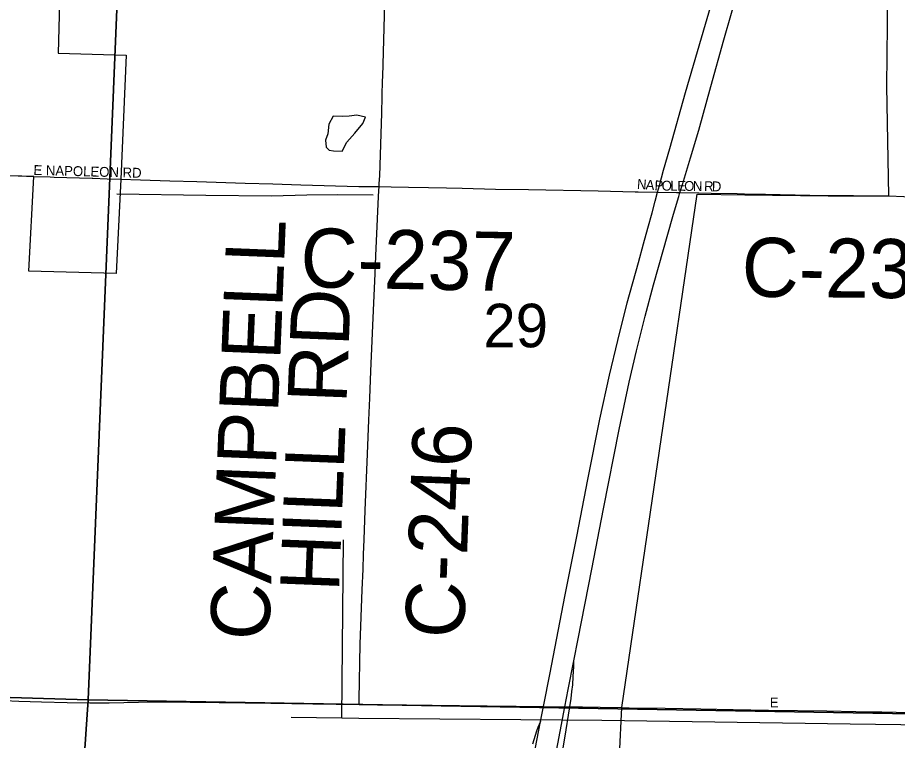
# Model space of a CAD drawing. Extents: x 1443599 to 1910620, y 1028088 to 1361369.
# Drawn here: x 1657763 to 1662236, y 1224455 to 1228128 of the extents above; entities that cross this region are included whole.
import ezdxf

# ---------------------------------------------------------------- set-up
doc = ezdxf.new("R2010")
doc.units = 0
for name, color, linetype in [('GM_X_City_Street', 7, 'Continuous'), ('GM_X_City_Street_Text', 7, 'Continuous'), ('GM_X_Corporation', 7, 'Continuous'), ('GM_X_County_Road', 7, 'Continuous'), ('GM_X_County_Road_Text', 7, 'Continuous'), ('GM_X_Interchange_Ramps', 7, 'Continuous'), ('GM_X_Interstate_Route', 7, 'Continuous'), ('GM_X_Minor_Lake', 7, 'Continuous'), ('GM_X_Minor_River', 7, 'Continuous'), ('GM_X_Section', 7, 'Continuous'), ('GM_X_Section_Text', 7, 'Continuous')]:
    doc.layers.add(name, color=color, linetype=linetype)

msp = doc.modelspace()

# ---------------------------------------------------------------- linework, layer by layer
at = {"layer": 'GM_X_City_Street'}
for points in [[(1657845.2, 1227320.5), (1657928.4, 1227318.5), (1657949.6, 1227317.8), (1658142.2, 1227311.5), (1658145.5, 1227311.4), (1658217.9, 1227309.4), (1658288.2, 1227306.7)], [(1660903.4, 1227242.4), (1660918.6, 1227242), (1661017, 1227241), (1661112.3, 1227240), (1661130.8, 1227239.7), (1661221.9, 1227237.8), (1661227.4, 1227237.6)], [(1662192.6, 1227221.4), (1662269.1, 1227219.5), (1662377.4, 1227216.9), (1662488.9, 1227216.1), (1662607.1, 1227214.4), (1662685.8, 1227213), (1662705.3, 1227212.7)], [(1660835.1, 1224621.7), (1660871.6, 1224620.8), (1661055.8, 1224618.4), (1661236.3, 1224615.1), (1661400.5, 1224612.3), (1661581.1, 1224609.1), (1661876.7, 1224605.1), (1662024.4, 1224601.7), (1662100.7, 1224600.3), (1662156.1, 1224599.8), (1662375.8, 1224595.8), (1662539.3, 1224592.1), (1662670.2, 1224591.2), (1662817.3, 1224589), (1662980.9, 1224587.6), (1663310.1, 1224583.9)]]:
    msp.add_lwpolyline(points, dxfattribs=at)
at = {"layer": 'GM_X_Corporation'}
for points in [[(1657987.9, 1228650), (1657969.4, 1227946.7), (1658314.5, 1227937.7), (1658288.2, 1227306.7), (1658264.1, 1226827), (1657820.1, 1226839.4), (1657845.2, 1227320.5), (1657116.4, 1227341.6)], [(1662354.8, 1223227.5), (1662166.4, 1223206.6), (1661972.1, 1223174.1), (1661782.7, 1223138.5), (1661528.8, 1223106.4), (1661347.9, 1223100.3), (1661214.1, 1223112.2), (1661127.4, 1223132), (1661008.4, 1223179.1), (1660896.7, 1223246), (1660776, 1223403.4), (1660835.1, 1224621.7), (1661218.8, 1227230.7), (1661460.7, 1227227.7), (1661884, 1227222.3), (1662192.6, 1227221.4), (1662182.4, 1227779.1), (1662188.2, 1228248.4)]]:
    msp.add_lwpolyline(points, dxfattribs=at)
at = {"layer": 'GM_X_County_Road'}
for points in [[(1659601.1, 1227268.9), (1659602.3, 1227285.1), (1659604.1, 1227324.3), (1659611.1, 1227537.4), (1659614.9, 1227642.3), (1659619, 1227811.4), (1659619.3, 1227822.8), (1659619.5, 1227829.3), (1659629.6, 1228200), (1659630.8, 1228275.7)], [(1657100.2, 1227342.1), (1657189.6, 1227339.4), (1657284.6, 1227337.8), (1657510.7, 1227331.1), (1657638.6, 1227328.7), (1657809, 1227321.9), (1657845.2, 1227320.5)], [(1658288.2, 1227306.7), (1658389, 1227304), (1658536.5, 1227298.7), (1658674.4, 1227294.9), (1658920.4, 1227287.3), (1659061.5, 1227282.9), (1659202.5, 1227278.6), (1659497.8, 1227270.5), (1659601.1, 1227268.9)], [(1659499.8, 1224637.4), (1659500.3, 1224663.1), (1659505.5, 1224944), (1659515.9, 1225219.4), (1659519.5, 1225324.4), (1659521.9, 1225399.8), (1659525.2, 1225475.2), (1659529.9, 1225622.8), (1659541.9, 1225911.4), (1659548.5, 1226081.9), (1659553.9, 1226193.3), (1659559.6, 1226331.1), (1659574.8, 1226678.6), (1659581.4, 1226826.1), (1659585.2, 1226917.9), (1659592.6, 1227104.8), (1659598.2, 1227219.3), (1659599.5, 1227247.1), (1659601.1, 1227268.9)], [(1659601.1, 1227268.9), (1659661.9, 1227267.9), (1659750.5, 1227266.3), (1659852.2, 1227264), (1659943.8, 1227262.7)], [(1659943.8, 1227262.7), (1660022.9, 1227261.5), (1660193.5, 1227256.6), (1660360.9, 1227254.3), (1660715.2, 1227247.2), (1660903.4, 1227242.4)], [(1661227.4, 1227237.6), (1661289.6, 1227236.4), (1661420.8, 1227233.3), (1661459.3, 1227232.6), (1661565.1, 1227230.4), (1661791.5, 1227226.3), (1662013.5, 1227223.5), (1662192.6, 1227221.4)], [(1656877.5, 1224684.1), (1656965.2, 1224680.7), (1657227.9, 1224673.4), (1657441.2, 1224666.3), (1657621.8, 1224660.6), (1657769.5, 1224654.7), (1657884.5, 1224651.6), (1658015.8, 1224648.4), (1658130.8, 1224645.9), (1658229.5, 1224646), (1658377.3, 1224649.3), (1658475.7, 1224650.2), (1658639.9, 1224648.5), (1658787.6, 1224647.6), (1659050.4, 1224644.5), (1659263.8, 1224640.3), (1659499.8, 1224637.4)], [(1659499.8, 1224637.4), (1659592.4, 1224636.3), (1659740.2, 1224635.6), (1659871.5, 1224633.6), (1660150.5, 1224630.6), (1660298.2, 1224628.2), (1660335.8, 1224627.8)], [(1660335.8, 1224627.8), (1660437.2, 1224627), (1660545.9, 1224625.7), (1660570.9, 1224625.4), (1660635.4, 1224624.7)], [(1660635.4, 1224624.7), (1660725.2, 1224623.8), (1660835.1, 1224621.7)]]:
    msp.add_lwpolyline(points, dxfattribs=at)
at = {"layer": 'GM_X_Interchange_Ramps'}
for points in [[(1660497.1, 1224191.7), (1660545, 1224465.7), (1660570.9, 1224625.4), (1660577.6, 1224667.4), (1660581.8, 1224702.7), (1660585.3, 1224737.5), (1660587.9, 1224779.2), (1660590.5, 1224830.4), (1660590.8, 1224859.9)], [(1660422, 1224550.4), (1660408.3, 1224520.3), (1660401.6, 1224502.1), (1660394.4, 1224480.3), (1660381.8, 1224435.6)]]:
    msp.add_lwpolyline(points, dxfattribs=at)
at = {"layer": 'GM_X_Interstate_Route'}
for points in [[(1661124.6, 1227219.3), (1661130.8, 1227239.7), (1661142.9, 1227279.4), (1661184.1, 1227415.2), (1661226.4, 1227556.6), (1661288.2, 1227777.8), (1661353.7, 1228015.2), (1661548.9, 1228693.4), (1661649.2, 1229040.3), (1661769.2, 1229459.1)], [(1660394.4, 1224410.7), (1660422, 1224550.4), (1660437.2, 1224627), (1660471.2, 1224798.4), (1660545.5, 1225185.4), (1660606.3, 1225491.2), (1660663.1, 1225781.2), (1660724, 1226087), (1660773.1, 1226311.4), (1660814.3, 1226487.1), (1660862.8, 1226677.9), (1660919.2, 1226883.6), (1660945.9, 1226978.5), (1660967.9, 1227057.6), (1660988.7, 1227135.5), (1661004.7, 1227195.2), (1661017, 1227241), (1661025.8, 1227274.1), (1661046.7, 1227352.2), (1661078.6, 1227462.6), (1661159.5, 1227746.9), (1661369.8, 1228472)], [(1660590.8, 1224859.9), (1660612.6, 1224971.6), (1660683.3, 1225325.7), (1660741.6, 1225632.1), (1660822.4, 1226034.4), (1660873.2, 1226275.4), (1660909.8, 1226435.4), (1660953.5, 1226610.7), (1660996.1, 1226769.3), (1661094.9, 1227116.6), (1661112.6, 1227179.8), (1661124.6, 1227219.3)], [(1660545.9, 1224625.7), (1660562.3, 1224713.9), (1660590.8, 1224859.9)], [(1660146.6, 1222582.8), (1660171.2, 1222709.5), (1660182, 1222764.9), (1660189.3, 1222801.9), (1660239.5, 1223054.7), (1660308.4, 1223409.1), (1660406.7, 1223908.2), (1660467.2, 1224214.1), (1660545.9, 1224625.7)]]:
    msp.add_lwpolyline(points, dxfattribs=at)
at = {"layer": 'GM_X_Minor_Lake'}
msp.add_line((1659449.3, 1227626.9), (1659417.2, 1227625), dxfattribs=at)
msp.add_lwpolyline([(1659417.2, 1227625), (1659367.2, 1227627.2), (1659345, 1227587.1), (1659340.8, 1227537), (1659328.7, 1227504.9), (1659332.6, 1227468.8), (1659346.6, 1227454.7), (1659368.6, 1227450.7), (1659412.7, 1227448.5), (1659436.9, 1227494.6), (1659477.1, 1227540.6), (1659519.3, 1227590.6), (1659531.4, 1227622.7), (1659487.4, 1227632.9), (1659449.3, 1227626.9)], dxfattribs=at)
at = {"layer": 'GM_X_Minor_River'}
for points in [[(1659570.3, 1227225.4), (1659392, 1227227.9), (1659233.7, 1227226.4), (1659053.4, 1227220.9), (1658720.8, 1227223.9), (1658268.1, 1227231.2)], [(1659412, 1224568), (1659420.7, 1225474.6)], [(1659498.1, 1224565.7), (1659412, 1224568), (1659153.5, 1224570.8)], [(1665361, 1224463.6), (1664873.8, 1224482.3), (1663722.5, 1224510.9), (1663026.5, 1224523.4), (1661995.4, 1224537.8), (1660733.6, 1224556.4), (1659498.1, 1224565.7)]]:
    msp.add_lwpolyline(points, dxfattribs=at)
at = {"layer": 'GM_X_Section'}
for points in [[(1652586.7, 1230105.6), (1658343.9, 1230008.1), (1658121.8, 1224660.7), (1652515.7, 1224828.2), (1652508.6, 1224902.3)], [(1663596.4, 1229891.8), (1663408.2, 1224571.7), (1658121.8, 1224660.7), (1658343.9, 1230008.1)], [(1652515.7, 1224828.2), (1658121.8, 1224660.7), (1657764.7, 1219401.1), (1652474.9, 1219580.5)], [(1658121.8, 1224660.7), (1663408.2, 1224571.7), (1663221.8, 1219235.6), (1657942.7, 1219394.8), (1657764.7, 1219401.1)]]:
    msp.add_lwpolyline(points, close=True, dxfattribs=at)

# ---------------------------------------------------------------- texts
at = {"layer": 'GM_X_City_Street_Text'}
for s, rotation, p in [('E NAPOLEON RD', 358.4518, (1657843.4, 1227328.7)), ('N', 355.2962, (1660910.8, 1227258.3)), ('A', 355.3307, (1660954.7, 1227254.7)), ('P', 357.3527, (1661000.5, 1227251)), ('O', 359.137, (1661037.3, 1227249.3)), ('L', 359.2047, (1661081.4, 1227248.6)), ('E', 359.216, (1661116.6, 1227248.1)), ('O', 359.2131, (1661151.8, 1227247.7)), ('N', 359.2131, (1661195.8, 1227247.1)), ('R', 359.2101, (1661253, 1227246.3)), ('D', 359.2131, (1661292.6, 1227245.7)), ('E', 0, (1661587.6, 1224622.7))]:
    msp.add_text(s, height=50, rotation=rotation, dxfattribs=at).set_placement(p)
at = {"layer": 'GM_X_County_Road_Text'}
for s, rotation, p in [('CAMPBELL', 87.6885, (1659040.8, 1224959.7)), ('C-237', 358.8984, (1659199.2, 1226758.6)), ('C-237', 359.4478, (1661443.6, 1226710.1)), ('HILL RD', 87.7323, (1659397.1, 1225207.2)), ('C-246', 87.7975, (1660031.8, 1224970.2))]:
    msp.add_text(s, height=300, rotation=rotation, dxfattribs=at).set_placement(p)
at = {"layer": 'GM_X_Section_Text'}
msp.add_text('29', height=221, rotation=0, dxfattribs=at).set_placement((1660131.2, 1226452.8))

doc.saveas('drawing.dxf')
